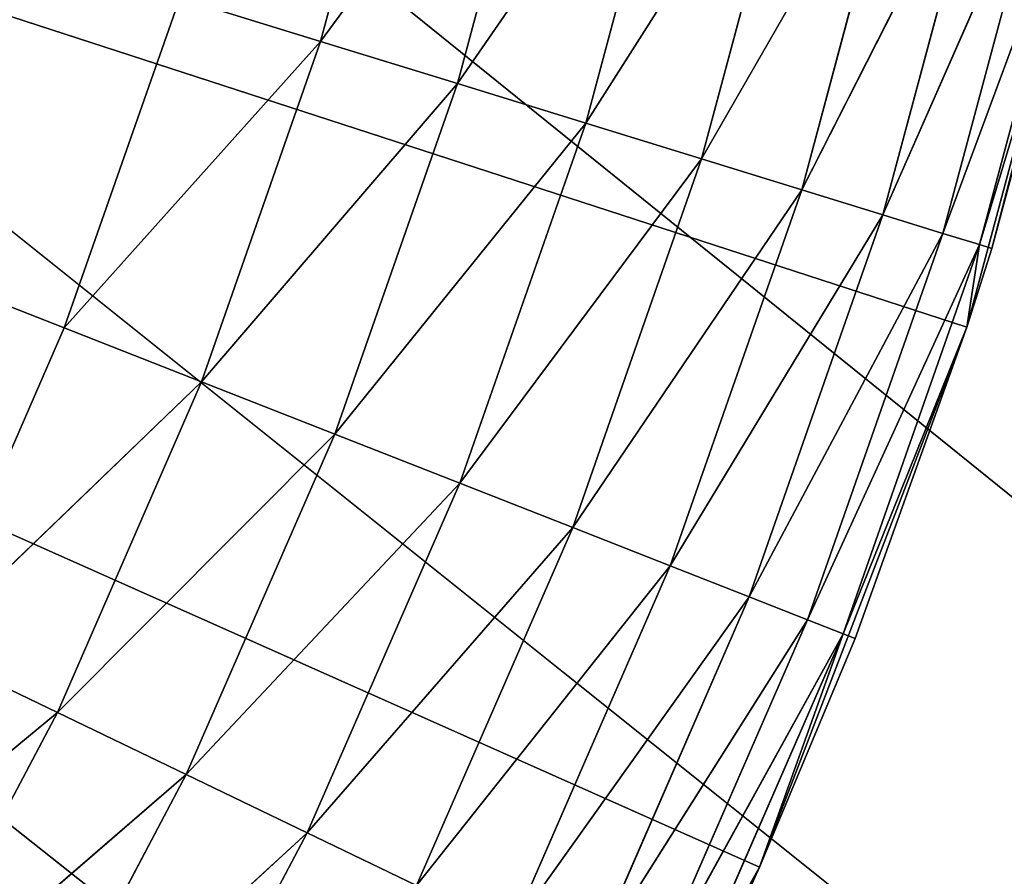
# Model space of a CAD drawing. Header units: centimetres. Extents: x 0.2 to 26.4, y 0 to 13.
# Tile 257 of 334: x 18.282 to 18.398, y 6.275 to 6.376. Entities that reach past the tile are written whole.
import ezdxf

# ---------------------------------------------------------------- set-up
doc = ezdxf.new("R2010")
doc.units = ezdxf.units.CM
doc.header["$LTSCALE"] = 2.54
doc.layers.get('0').update_dxf_attribs({"color": 13})

# ---------------------------------------------------------------- blocks, each defined once
blk = doc.blocks.new('Pojemnik na r_czniki papierowe CRESTO monta_ na_cienny.STL')
at = {"color": 0}
for p, q in [((17.77505, 6.54032, 18.05), (18.28703, 6.33938, 18.05)), ((17.77505, 6.54032, 18.05), (18.28703, 6.33938, 18.05)), ((17.77505, 6.54032, 17.55), (18.36885, 6.27594, 17.55)), ((18.39323, 6.33946, 17.55), (17.77505, 6.54032, 17.55)), ((18.39323, 6.33946, 17.55), (17.77505, 6.54032, 17.55)), ((17.77505, 6.54032, 17.55), (18.36885, 6.27594, 17.55)), ((18.12505, 6.54032, 17.45), (26.17505, 0.04032, 17.45)), ((18.12505, 6.54032, 17.45), (26.17505, 0.04032, 17.45)), ((18.12505, 6.54032, 17.55), (26.17505, 0.04032, 17.55)), ((18.12505, 6.54032, 17.55), (26.17505, 0.04032, 17.55)), ((18.11973, 6.47954, 17.45), (26.17505, 0.04032, 17.45)), ((18.11973, 6.47954, 17.45), (26.17505, 0.04032, 17.45)), ((18.11973, 6.47954, 17.55), (26.17505, 0.04032, 17.55)), ((18.11973, 6.47954, 17.55), (26.17505, 0.04032, 17.55)), ((18.10394, 6.42061, 17.45), (26.17505, 0.04032, 17.45)), ((18.10394, 6.42061, 17.45), (26.17505, 0.04032, 17.45)), ((26.17505, 0.04032, 17.55), (18.10394, 6.42061, 17.55)), ((26.17505, 0.04032, 17.55), (18.10394, 6.42061, 17.55)), ((18.3172, 6.37309, 18.04848), (18.32819, 6.41407, 18.04848)), ((18.3172, 6.37309, 18.04848), (18.32819, 6.41407, 18.04848)), ((18.3172, 6.37309, 18.04848), (18.3446, 6.41032, 18.04397)), ((18.3172, 6.37309, 18.04848), (18.3446, 6.41032, 18.04397)), ((18.33329, 6.36812, 18.04397), (18.3446, 6.41032, 18.04397)), ((18.33329, 6.36812, 18.04397), (18.3446, 6.41032, 18.04397)), ((18.33329, 6.36812, 18.04397), (18.36, 6.40681, 18.0366)), ((18.33329, 6.36812, 18.04397), (18.36, 6.40681, 18.0366)), ((18.34839, 6.36347, 18.0366), (18.36, 6.40681, 18.0366)), ((18.34839, 6.36347, 18.0366), (18.36, 6.40681, 18.0366)), ((18.39323, 6.33946, 17.55), (18.41084, 6.40518, 17.55)), ((18.39323, 6.33946, 17.55), (18.41084, 6.40518, 17.55)), ((18.41084, 6.40518, 17.55), (18.39617, 6.34873, 17.95)), ((18.41084, 6.40518, 17.55), (18.39617, 6.34873, 17.95)), ((18.34839, 6.36347, 18.0366), (18.37392, 6.40363, 18.02661)), ((18.34839, 6.36347, 18.0366), (18.37392, 6.40363, 18.02661)), ((18.36203, 6.35926, 18.02661), (18.37392, 6.40363, 18.02661)), ((18.36203, 6.35926, 18.02661), (18.37392, 6.40363, 18.02661)), ((18.36203, 6.35926, 18.02661), (18.38594, 6.40089, 18.01428)), ((18.36203, 6.35926, 18.02661), (18.38594, 6.40089, 18.01428)), ((18.37381, 6.35562, 18.01428), (18.38594, 6.40089, 18.01428)), ((18.37381, 6.35562, 18.01428), (18.38594, 6.40089, 18.01428)), ((18.37381, 6.35562, 18.01428), (18.39569, 6.39866, 18)), ((18.37381, 6.35562, 18.01428), (18.39569, 6.39866, 18)), ((18.38337, 6.35268, 18), (18.39569, 6.39866, 18)), ((18.38337, 6.35268, 18), (18.39569, 6.39866, 18)), ((18.38337, 6.35268, 18), (18.40287, 6.39702, 17.9842)), ((18.38337, 6.35268, 18), (18.40287, 6.39702, 17.9842)), ((18.39041, 6.35051, 17.9842), (18.40287, 6.39702, 17.9842)), ((18.39041, 6.35051, 17.9842), (18.40287, 6.39702, 17.9842)), ((18.39041, 6.35051, 17.9842), (18.40727, 6.39602, 17.96736)), ((18.39041, 6.35051, 17.9842), (18.40727, 6.39602, 17.96736)), ((18.39472, 6.34918, 17.96736), (18.40727, 6.39602, 17.96736)), ((18.39472, 6.34918, 17.96736), (18.40727, 6.39602, 17.96736)), ((18.39472, 6.34918, 17.96736), (18.40875, 6.39568, 17.95)), ((18.39472, 6.34918, 17.96736), (18.40875, 6.39568, 17.95)), ((18.40875, 6.39568, 17.95), (18.39617, 6.34873, 17.95)), ((18.40875, 6.39568, 17.95), (18.39617, 6.34873, 17.95)), ((18.28703, 6.33938, 18.05), (18.30061, 6.3782, 18.05)), ((18.28703, 6.33938, 18.05), (18.30061, 6.3782, 18.05)), ((18.30061, 6.3782, 18.05), (18.3172, 6.37309, 18.04848)), ((18.30061, 6.3782, 18.05), (18.3172, 6.37309, 18.04848)), ((18.3172, 6.37309, 18.04848), (18.28703, 6.33938, 18.05)), ((18.3172, 6.37309, 18.04848), (18.28703, 6.33938, 18.05)), ((18.3172, 6.37309, 18.04848), (18.30319, 6.33304, 18.04848)), ((18.3172, 6.37309, 18.04848), (18.30319, 6.33304, 18.04848)), ((18.3172, 6.37309, 18.04848), (18.33329, 6.36812, 18.04397)), ((18.3172, 6.37309, 18.04848), (18.33329, 6.36812, 18.04397)), ((18.33329, 6.36812, 18.04397), (18.30319, 6.33304, 18.04848)), ((18.33329, 6.36812, 18.04397), (18.30319, 6.33304, 18.04848)), ((18.33329, 6.36812, 18.04397), (18.31886, 6.32689, 18.04397)), ((18.33329, 6.36812, 18.04397), (18.31886, 6.32689, 18.04397)), ((18.33329, 6.36812, 18.04397), (18.34839, 6.36347, 18.0366)), ((18.33329, 6.36812, 18.04397), (18.34839, 6.36347, 18.0366)), ((18.34839, 6.36347, 18.0366), (18.31886, 6.32689, 18.04397)), ((18.34839, 6.36347, 18.0366), (18.31886, 6.32689, 18.04397)), ((18.34839, 6.36347, 18.0366), (18.33357, 6.32111, 18.0366)), ((18.34839, 6.36347, 18.0366), (18.33357, 6.32111, 18.0366)), ((18.34839, 6.36347, 18.0366), (18.36203, 6.35926, 18.02661)), ((18.34839, 6.36347, 18.0366), (18.36203, 6.35926, 18.02661)), ((18.36203, 6.35926, 18.02661), (18.33357, 6.32111, 18.0366)), ((18.36203, 6.35926, 18.02661), (18.33357, 6.32111, 18.0366)), ((18.36203, 6.35926, 18.02661), (18.34686, 6.3159, 18.02661)), ((18.36203, 6.35926, 18.02661), (18.34686, 6.3159, 18.02661)), ((18.36203, 6.35926, 18.02661), (18.37381, 6.35562, 18.01428)), ((18.36203, 6.35926, 18.02661), (18.37381, 6.35562, 18.01428)), ((18.37381, 6.35562, 18.01428), (18.34686, 6.3159, 18.02661)), ((18.37381, 6.35562, 18.01428), (18.34686, 6.3159, 18.02661)), ((18.37381, 6.35562, 18.01428), (18.35834, 6.3114, 18.01428)), ((18.37381, 6.35562, 18.01428), (18.35834, 6.3114, 18.01428)), ((18.37381, 6.35562, 18.01428), (18.38337, 6.35268, 18)), ((18.37381, 6.35562, 18.01428), (18.38337, 6.35268, 18)), ((18.38337, 6.35268, 18), (18.35834, 6.3114, 18.01428)), ((18.38337, 6.35268, 18), (18.35834, 6.3114, 18.01428)), ((18.38337, 6.35268, 18), (18.36764, 6.30774, 18)), ((18.38337, 6.35268, 18), (18.36764, 6.30774, 18)), ((18.38337, 6.35268, 18), (18.39041, 6.35051, 17.9842)), ((18.38337, 6.35268, 18), (18.39041, 6.35051, 17.9842)), ((18.39041, 6.35051, 17.9842), (18.36764, 6.30774, 18)), ((18.39041, 6.35051, 17.9842), (18.36764, 6.30774, 18)), ((18.39041, 6.35051, 17.9842), (18.3745, 6.30505, 17.9842)), ((18.39041, 6.35051, 17.9842), (18.3745, 6.30505, 17.9842)), ((18.39041, 6.35051, 17.9842), (18.39472, 6.34918, 17.96736)), ((18.39041, 6.35051, 17.9842), (18.39472, 6.34918, 17.96736)), ((18.39472, 6.34918, 17.96736), (18.3745, 6.30505, 17.9842)), ((18.39472, 6.34918, 17.96736), (18.3745, 6.30505, 17.9842)), ((18.39472, 6.34918, 17.96736), (18.3787, 6.3034, 17.96736)), ((18.39472, 6.34918, 17.96736), (18.3787, 6.3034, 17.96736)), ((18.39472, 6.34918, 17.96736), (18.39323, 6.33946, 17.95)), ((18.39472, 6.34918, 17.96736), (18.39323, 6.33946, 17.95)), ((18.39323, 6.33946, 17.55), (18.39617, 6.34873, 17.95)), ((18.39617, 6.34873, 17.95), (18.39323, 6.33946, 17.95)), ((18.39323, 6.33946, 17.55), (18.39617, 6.34873, 17.95)), ((18.39617, 6.34873, 17.95), (18.39323, 6.33946, 17.95)), ((18.39617, 6.34873, 17.95), (18.39472, 6.34918, 17.96736)), ((18.39617, 6.34873, 17.95), (18.39472, 6.34918, 17.96736)), ((18.27058, 6.30168, 18.05), (18.28703, 6.33938, 18.05)), ((18.27058, 6.30168, 18.05), (18.28703, 6.33938, 18.05)), ((18.28703, 6.33938, 18.05), (18.30319, 6.33304, 18.04848)), ((18.28703, 6.33938, 18.05), (18.30319, 6.33304, 18.04848)), ((18.36885, 6.27594, 17.55), (18.39323, 6.33946, 17.55)), ((18.36885, 6.27594, 17.55), (18.39323, 6.33946, 17.55)), ((18.39323, 6.33946, 17.95), (18.3787, 6.3034, 17.96736)), ((18.39323, 6.33946, 17.95), (18.3787, 6.3034, 17.96736)), ((18.39323, 6.33946, 17.55), (18.38011, 6.30285, 17.95)), ((18.39323, 6.33946, 17.55), (18.38011, 6.30285, 17.95)), ((18.39323, 6.33946, 17.95), (18.38011, 6.30285, 17.95)), ((18.39323, 6.33946, 17.95), (18.38011, 6.30285, 17.95)), ((18.39323, 6.33946, 17.55), (18.39323, 6.33946, 17.95)), ((18.39323, 6.33946, 17.55), (18.39323, 6.33946, 17.95)), ((18.30319, 6.33304, 18.04848), (18.27058, 6.30168, 18.05)), ((18.30319, 6.33304, 18.04848), (18.27058, 6.30168, 18.05)), ((18.30319, 6.33304, 18.04848), (18.28622, 6.29415, 18.04848)), ((18.30319, 6.33304, 18.04848), (18.28622, 6.29415, 18.04848)), ((18.30319, 6.33304, 18.04848), (18.31886, 6.32689, 18.04397)), ((18.30319, 6.33304, 18.04848), (18.31886, 6.32689, 18.04397)), ((18.31886, 6.32689, 18.04397), (18.28622, 6.29415, 18.04848)), ((18.31886, 6.32689, 18.04397), (18.28622, 6.29415, 18.04848)), ((18.31886, 6.32689, 18.04397), (18.30139, 6.28684, 18.04397)), ((18.31886, 6.32689, 18.04397), (18.30139, 6.28684, 18.04397)), ((18.31886, 6.32689, 18.04397), (18.33357, 6.32111, 18.0366)), ((18.31886, 6.32689, 18.04397), (18.33357, 6.32111, 18.0366)), ((18.33357, 6.32111, 18.0366), (18.30139, 6.28684, 18.04397)), ((18.33357, 6.32111, 18.0366), (18.30139, 6.28684, 18.04397)), ((18.33357, 6.32111, 18.0366), (18.31563, 6.27999, 18.0366)), ((18.33357, 6.32111, 18.0366), (18.31563, 6.27999, 18.0366)), ((18.33357, 6.32111, 18.0366), (18.34686, 6.3159, 18.02661)), ((18.33357, 6.32111, 18.0366), (18.34686, 6.3159, 18.02661)), ((18.34686, 6.3159, 18.02661), (18.31563, 6.27999, 18.0366)), ((18.34686, 6.3159, 18.02661), (18.31563, 6.27999, 18.0366)), ((18.34686, 6.3159, 18.02661), (18.32849, 6.27379, 18.02661)), ((18.34686, 6.3159, 18.02661), (18.32849, 6.27379, 18.02661)), ((18.34686, 6.3159, 18.02661), (18.35834, 6.3114, 18.01428)), ((18.34686, 6.3159, 18.02661), (18.35834, 6.3114, 18.01428)), ((18.35834, 6.3114, 18.01428), (18.32849, 6.27379, 18.02661)), ((18.35834, 6.3114, 18.01428), (18.32849, 6.27379, 18.02661)), ((18.35834, 6.3114, 18.01428), (18.3396, 6.26845, 18.01428)), ((18.35834, 6.3114, 18.01428), (18.3396, 6.26845, 18.01428)), ((18.35834, 6.3114, 18.01428), (18.36764, 6.30774, 18)), ((18.35834, 6.3114, 18.01428), (18.36764, 6.30774, 18)), ((18.36764, 6.30774, 18), (18.3396, 6.26845, 18.01428)), ((18.36764, 6.30774, 18), (18.3396, 6.26845, 18.01428)), ((18.36764, 6.30774, 18), (18.34861, 6.26411, 18)), ((18.36764, 6.30774, 18), (18.34861, 6.26411, 18)), ((18.36764, 6.30774, 18), (18.3745, 6.30505, 17.9842)), ((18.36764, 6.30774, 18), (18.3745, 6.30505, 17.9842)), ((18.3745, 6.30505, 17.9842), (18.34861, 6.26411, 18)), ((18.3745, 6.30505, 17.9842), (18.34861, 6.26411, 18)), ((18.3745, 6.30505, 17.9842), (18.35524, 6.26091, 17.9842)), ((18.3745, 6.30505, 17.9842), (18.35524, 6.26091, 17.9842)), ((18.3745, 6.30505, 17.9842), (18.3787, 6.3034, 17.96736)), ((18.3745, 6.30505, 17.9842), (18.3787, 6.3034, 17.96736)), ((18.3787, 6.3034, 17.96736), (18.35524, 6.26091, 17.9842)), ((18.3787, 6.3034, 17.96736), (18.35524, 6.26091, 17.9842)), ((18.3787, 6.3034, 17.96736), (18.35931, 6.25895, 17.96736)), ((18.3787, 6.3034, 17.96736), (18.35931, 6.25895, 17.96736)), ((18.3787, 6.3034, 17.96736), (18.36885, 6.27594, 17.95)), ((18.3787, 6.3034, 17.96736), (18.36885, 6.27594, 17.95)), ((18.38011, 6.30285, 17.95), (18.3787, 6.3034, 17.96736)), ((18.38011, 6.30285, 17.95), (18.3787, 6.3034, 17.96736)), ((18.36885, 6.27594, 17.55), (18.38011, 6.30285, 17.95)), ((18.38011, 6.30285, 17.95), (18.36885, 6.27594, 17.95)), ((18.36885, 6.27594, 17.55), (18.38011, 6.30285, 17.95)), ((18.38011, 6.30285, 17.95), (18.36885, 6.27594, 17.95)), ((18.27058, 6.30168, 18.05), (18.28622, 6.29415, 18.04848)), ((18.27058, 6.30168, 18.05), (18.28622, 6.29415, 18.04848)), ((18.25136, 6.26532, 18.05), (18.28622, 6.29415, 18.04848)), ((18.25136, 6.26532, 18.05), (18.28622, 6.29415, 18.04848)), ((18.2664, 6.25664, 18.04848), (18.28622, 6.29415, 18.04848)), ((18.2664, 6.25664, 18.04848), (18.28622, 6.29415, 18.04848)), ((18.28622, 6.29415, 18.04848), (18.30139, 6.28684, 18.04397)), ((18.28622, 6.29415, 18.04848), (18.30139, 6.28684, 18.04397)), ((18.2664, 6.25664, 18.04848), (18.30139, 6.28684, 18.04397)), ((18.2664, 6.25664, 18.04848), (18.30139, 6.28684, 18.04397)), ((18.28098, 6.24822, 18.04397), (18.30139, 6.28684, 18.04397)), ((18.28098, 6.24822, 18.04397), (18.30139, 6.28684, 18.04397)), ((18.30139, 6.28684, 18.04397), (18.31563, 6.27999, 18.0366)), ((18.30139, 6.28684, 18.04397), (18.31563, 6.27999, 18.0366)), ((18.28098, 6.24822, 18.04397), (18.31563, 6.27999, 18.0366)), ((18.28098, 6.24822, 18.04397), (18.31563, 6.27999, 18.0366)), ((18.29466, 6.24032, 18.0366), (18.31563, 6.27999, 18.0366)), ((18.29466, 6.24032, 18.0366), (18.31563, 6.27999, 18.0366)), ((18.31563, 6.27999, 18.0366), (18.32849, 6.27379, 18.02661)), ((18.31563, 6.27999, 18.0366), (18.32849, 6.27379, 18.02661)), ((18.33796, 6.21532, 17.55), (18.36885, 6.27594, 17.55)), ((18.33796, 6.21532, 17.55), (18.36885, 6.27594, 17.55)), ((18.36885, 6.27594, 17.95), (18.35931, 6.25895, 17.96736)), ((18.36885, 6.27594, 17.95), (18.35931, 6.25895, 17.96736)), ((18.36885, 6.27594, 17.55), (18.36068, 6.2583, 17.95)), ((18.36885, 6.27594, 17.55), (18.36068, 6.2583, 17.95)), ((18.36885, 6.27594, 17.95), (18.36068, 6.2583, 17.95)), ((18.36885, 6.27594, 17.95), (18.36068, 6.2583, 17.95)), ((18.36885, 6.27594, 17.55), (18.36885, 6.27594, 17.95)), ((18.36885, 6.27594, 17.55), (18.36885, 6.27594, 17.95))]:
    blk.add_line(p, q, dxfattribs=at)
mesh = blk.add_polyface(dxfattribs=at)
corners = [(26.17505, 13.04032, 17.55), (18.12505, 6.54032, 17.55), (26.17505, 0.04032, 17.55)]
mesh.append_faces([[corners[k] for k in face] for face in [(0, 1, 2)]], dxfattribs={"color": 0})
mesh = blk.add_polyface(dxfattribs=at)
corners = [(26.17505, 0.04032, 17.45), (18.12505, 6.54032, 17.45), (24.97505, 12.84032, 17.45)]
mesh.append_faces([[corners[k] for k in face] for face in [(0, 1, 2)]], dxfattribs={"color": 0})
mesh = blk.add_polyface(dxfattribs=at)
corners = [(18.30061, 6.3782, 18.05), (17.77505, 6.54032, 18.05), (18.28703, 6.33938, 18.05)]
mesh.append_faces([[corners[k] for k in face] for face in [(0, 1, 2)]], dxfattribs={"color": 0})
mesh = blk.add_polyface(dxfattribs=at)
corners = [(18.28703, 6.33938, 18.05), (17.77505, 6.54032, 18.05), (18.27058, 6.30168, 18.05)]
mesh.append_faces([[corners[k] for k in face] for face in [(0, 1, 2)]], dxfattribs={"color": 0})
mesh = blk.add_polyface(dxfattribs=at)
corners = [(18.36885, 6.27594, 17.55), (18.33796, 6.21532, 17.55), (17.77505, 6.54032, 17.55)]
mesh.append_faces([[corners[k] for k in face] for face in [(0, 1, 2)]], dxfattribs={"color": 0})
mesh = blk.add_polyface(dxfattribs=at)
corners = [(18.33796, 6.21532, 17.55), (18.30091, 6.15826, 17.55), (17.77505, 6.54032, 17.55)]
mesh.append_faces([[corners[k] for k in face] for face in [(0, 1, 2)]], dxfattribs={"color": 0})
mesh = blk.add_polyface(dxfattribs=at)
corners = [(18.30091, 6.15826, 17.55), (18.25809, 6.10538, 17.55), (17.77505, 6.54032, 17.55)]
mesh.append_faces([[corners[k] for k in face] for face in [(0, 1, 2)]], dxfattribs={"color": 0})
mesh = blk.add_polyface(dxfattribs=at)
corners = [(18.41084, 6.40518, 17.55), (18.39323, 6.33946, 17.55), (17.77505, 6.54032, 17.55)]
mesh.append_faces([[corners[k] for k in face] for face in [(0, 1, 2)]], dxfattribs={"color": 0})
mesh = blk.add_polyface(dxfattribs=at)
corners = [(18.39323, 6.33946, 17.55), (18.36885, 6.27594, 17.55), (17.77505, 6.54032, 17.55)]
mesh.append_faces([[corners[k] for k in face] for face in [(0, 1, 2)]], dxfattribs={"color": 0})
mesh = blk.add_polyface(dxfattribs=at)
corners = [(26.17505, 0.04032, 17.45), (18.11973, 6.47954, 17.45), (18.12505, 6.54032, 17.45)]
mesh.append_faces([[corners[k] for k in face] for face in [(0, 1, 2)]], dxfattribs={"color": 0})
mesh = blk.add_polyface(dxfattribs=at)
corners = [(26.17505, 0.04032, 17.55), (18.12505, 6.54032, 17.55), (18.11973, 6.47954, 17.55)]
mesh.append_faces([[corners[k] for k in face] for face in [(0, 1, 2)]], dxfattribs={"color": 0})
mesh = blk.add_polyface(dxfattribs=at)
corners = [(26.17505, 0.04032, 17.45), (18.10394, 6.42061, 17.45), (18.11973, 6.47954, 17.45)]
mesh.append_faces([[corners[k] for k in face] for face in [(0, 1, 2)]], dxfattribs={"color": 0})
mesh = blk.add_polyface(dxfattribs=at)
corners = [(26.17505, 0.04032, 17.55), (18.11973, 6.47954, 17.55), (18.10394, 6.42061, 17.55)]
mesh.append_faces([[corners[k] for k in face] for face in [(0, 1, 2)]], dxfattribs={"color": 0})
mesh = blk.add_polyface(dxfattribs=at)
corners = [(26.17505, 0.04032, 17.45), (18.07815, 6.36532, 17.45), (18.10394, 6.42061, 17.45)]
mesh.append_faces([[corners[k] for k in face] for face in [(0, 1, 2)]], dxfattribs={"color": 0})
mesh = blk.add_polyface(dxfattribs=at)
corners = [(26.17505, 0.04032, 17.55), (18.10394, 6.42061, 17.55), (18.07815, 6.36532, 17.55)]
mesh.append_faces([[corners[k] for k in face] for face in [(0, 1, 2)]], dxfattribs={"color": 0})
mesh = blk.add_polyface(dxfattribs=at)
corners = [(18.32819, 6.41407, 18.04848), (18.30061, 6.3782, 18.05), (18.3172, 6.37309, 18.04848)]
mesh.append_faces([[corners[k] for k in face] for face in [(0, 1, 2)]], dxfattribs={"color": 0})
mesh = blk.add_polyface(dxfattribs=at)
corners = [(18.3446, 6.41032, 18.04397), (18.32819, 6.41407, 18.04848), (18.3172, 6.37309, 18.04848)]
mesh.append_faces([[corners[k] for k in face] for face in [(0, 1, 2)]], dxfattribs={"color": 0})
mesh = blk.add_polyface(dxfattribs=at)
corners = [(18.3446, 6.41032, 18.04397), (18.3172, 6.37309, 18.04848), (18.33329, 6.36812, 18.04397)]
mesh.append_faces([[corners[k] for k in face] for face in [(0, 1, 2)]], dxfattribs={"color": 0})
mesh = blk.add_polyface(dxfattribs=at)
corners = [(18.36, 6.40681, 18.0366), (18.3446, 6.41032, 18.04397), (18.33329, 6.36812, 18.04397)]
mesh.append_faces([[corners[k] for k in face] for face in [(0, 1, 2)]], dxfattribs={"color": 0})
mesh = blk.add_polyface(dxfattribs=at)
corners = [(18.36, 6.40681, 18.0366), (18.33329, 6.36812, 18.04397), (18.34839, 6.36347, 18.0366)]
mesh.append_faces([[corners[k] for k in face] for face in [(0, 1, 2)]], dxfattribs={"color": 0})
mesh = blk.add_polyface(dxfattribs=at)
corners = [(18.37392, 6.40363, 18.02661), (18.36, 6.40681, 18.0366), (18.34839, 6.36347, 18.0366)]
mesh.append_faces([[corners[k] for k in face] for face in [(0, 1, 2)]], dxfattribs={"color": 0})
mesh = blk.add_polyface(dxfattribs=at)
corners = [(18.41084, 6.40518, 17.55), (18.39617, 6.34873, 17.95), (18.39323, 6.33946, 17.55)]
mesh.append_faces([[corners[k] for k in face] for face in [(0, 1, 2)]], dxfattribs={"color": 0})
mesh = blk.add_polyface(dxfattribs=at)
corners = [(18.41084, 6.40518, 17.55), (18.40875, 6.39568, 17.95), (18.39617, 6.34873, 17.95)]
mesh.append_faces([[corners[k] for k in face] for face in [(0, 1, 2)]], dxfattribs={"color": 0})
mesh = blk.add_polyface(dxfattribs=at)
corners = [(18.37392, 6.40363, 18.02661), (18.34839, 6.36347, 18.0366), (18.36203, 6.35926, 18.02661)]
mesh.append_faces([[corners[k] for k in face] for face in [(0, 1, 2)]], dxfattribs={"color": 0})
mesh = blk.add_polyface(dxfattribs=at)
corners = [(18.38594, 6.40089, 18.01428), (18.37392, 6.40363, 18.02661), (18.36203, 6.35926, 18.02661)]
mesh.append_faces([[corners[k] for k in face] for face in [(0, 1, 2)]], dxfattribs={"color": 0})
mesh = blk.add_polyface(dxfattribs=at)
corners = [(18.38594, 6.40089, 18.01428), (18.36203, 6.35926, 18.02661), (18.37381, 6.35562, 18.01428)]
mesh.append_faces([[corners[k] for k in face] for face in [(0, 1, 2)]], dxfattribs={"color": 0})
mesh = blk.add_polyface(dxfattribs=at)
corners = [(18.38594, 6.40089, 18.01428), (18.37381, 6.35562, 18.01428), (18.39569, 6.39866, 18)]
mesh.append_faces([[corners[k] for k in face] for face in [(0, 1, 2)]], dxfattribs={"color": 0})
mesh = blk.add_polyface(dxfattribs=at)
corners = [(18.39569, 6.39866, 18), (18.37381, 6.35562, 18.01428), (18.38337, 6.35268, 18)]
mesh.append_faces([[corners[k] for k in face] for face in [(0, 1, 2)]], dxfattribs={"color": 0})
mesh = blk.add_polyface(dxfattribs=at)
corners = [(18.39569, 6.39866, 18), (18.38337, 6.35268, 18), (18.40287, 6.39702, 17.9842)]
mesh.append_faces([[corners[k] for k in face] for face in [(0, 1, 2)]], dxfattribs={"color": 0})
mesh = blk.add_polyface(dxfattribs=at)
corners = [(18.40287, 6.39702, 17.9842), (18.38337, 6.35268, 18), (18.39041, 6.35051, 17.9842)]
mesh.append_faces([[corners[k] for k in face] for face in [(0, 1, 2)]], dxfattribs={"color": 0})
mesh = blk.add_polyface(dxfattribs=at)
corners = [(18.40287, 6.39702, 17.9842), (18.39041, 6.35051, 17.9842), (18.40727, 6.39602, 17.96736)]
mesh.append_faces([[corners[k] for k in face] for face in [(0, 1, 2)]], dxfattribs={"color": 0})
mesh = blk.add_polyface(dxfattribs=at)
corners = [(18.40727, 6.39602, 17.96736), (18.39041, 6.35051, 17.9842), (18.39472, 6.34918, 17.96736)]
mesh.append_faces([[corners[k] for k in face] for face in [(0, 1, 2)]], dxfattribs={"color": 0})
mesh = blk.add_polyface(dxfattribs=at)
corners = [(18.40727, 6.39602, 17.96736), (18.39472, 6.34918, 17.96736), (18.40875, 6.39568, 17.95)]
mesh.append_faces([[corners[k] for k in face] for face in [(0, 1, 2)]], dxfattribs={"color": 0})
mesh = blk.add_polyface(dxfattribs=at)
corners = [(18.40875, 6.39568, 17.95), (18.39472, 6.34918, 17.96736), (18.39617, 6.34873, 17.95)]
mesh.append_faces([[corners[k] for k in face] for face in [(0, 1, 2)]], dxfattribs={"color": 0})
mesh = blk.add_polyface(dxfattribs=at)
corners = [(18.3172, 6.37309, 18.04848), (18.30061, 6.3782, 18.05), (18.28703, 6.33938, 18.05)]
mesh.append_faces([[corners[k] for k in face] for face in [(0, 1, 2)]], dxfattribs={"color": 0})
mesh = blk.add_polyface(dxfattribs=at)
corners = [(18.3172, 6.37309, 18.04848), (18.28703, 6.33938, 18.05), (18.30319, 6.33304, 18.04848)]
mesh.append_faces([[corners[k] for k in face] for face in [(0, 1, 2)]], dxfattribs={"color": 0})
mesh = blk.add_polyface(dxfattribs=at)
corners = [(18.33329, 6.36812, 18.04397), (18.3172, 6.37309, 18.04848), (18.30319, 6.33304, 18.04848)]
mesh.append_faces([[corners[k] for k in face] for face in [(0, 1, 2)]], dxfattribs={"color": 0})
mesh = blk.add_polyface(dxfattribs=at)
corners = [(18.33329, 6.36812, 18.04397), (18.30319, 6.33304, 18.04848), (18.31886, 6.32689, 18.04397)]
mesh.append_faces([[corners[k] for k in face] for face in [(0, 1, 2)]], dxfattribs={"color": 0})
mesh = blk.add_polyface(dxfattribs=at)
corners = [(18.34839, 6.36347, 18.0366), (18.33329, 6.36812, 18.04397), (18.31886, 6.32689, 18.04397)]
mesh.append_faces([[corners[k] for k in face] for face in [(0, 1, 2)]], dxfattribs={"color": 0})
mesh = blk.add_polyface(dxfattribs=at)
corners = [(26.17505, 0.04032, 17.45), (18.04316, 6.31534, 17.45), (18.07815, 6.36532, 17.45)]
mesh.append_faces([[corners[k] for k in face] for face in [(0, 1, 2)]], dxfattribs={"color": 0})
mesh = blk.add_polyface(dxfattribs=at)
corners = [(26.17505, 0.04032, 17.55), (18.07815, 6.36532, 17.55), (18.04316, 6.31534, 17.55)]
mesh.append_faces([[corners[k] for k in face] for face in [(0, 1, 2)]], dxfattribs={"color": 0})
mesh = blk.add_polyface(dxfattribs=at)
corners = [(18.34839, 6.36347, 18.0366), (18.31886, 6.32689, 18.04397), (18.33357, 6.32111, 18.0366)]
mesh.append_faces([[corners[k] for k in face] for face in [(0, 1, 2)]], dxfattribs={"color": 0})
mesh = blk.add_polyface(dxfattribs=at)
corners = [(18.36203, 6.35926, 18.02661), (18.34839, 6.36347, 18.0366), (18.33357, 6.32111, 18.0366)]
mesh.append_faces([[corners[k] for k in face] for face in [(0, 1, 2)]], dxfattribs={"color": 0})
mesh = blk.add_polyface(dxfattribs=at)
corners = [(18.36203, 6.35926, 18.02661), (18.33357, 6.32111, 18.0366), (18.34686, 6.3159, 18.02661)]
mesh.append_faces([[corners[k] for k in face] for face in [(0, 1, 2)]], dxfattribs={"color": 0})
mesh = blk.add_polyface(dxfattribs=at)
corners = [(18.37381, 6.35562, 18.01428), (18.36203, 6.35926, 18.02661), (18.34686, 6.3159, 18.02661)]
mesh.append_faces([[corners[k] for k in face] for face in [(0, 1, 2)]], dxfattribs={"color": 0})
mesh = blk.add_polyface(dxfattribs=at)
corners = [(18.37381, 6.35562, 18.01428), (18.34686, 6.3159, 18.02661), (18.35834, 6.3114, 18.01428)]
mesh.append_faces([[corners[k] for k in face] for face in [(0, 1, 2)]], dxfattribs={"color": 0})
mesh = blk.add_polyface(dxfattribs=at)
corners = [(18.37381, 6.35562, 18.01428), (18.35834, 6.3114, 18.01428), (18.38337, 6.35268, 18)]
mesh.append_faces([[corners[k] for k in face] for face in [(0, 1, 2)]], dxfattribs={"color": 0})
mesh = blk.add_polyface(dxfattribs=at)
corners = [(18.38337, 6.35268, 18), (18.35834, 6.3114, 18.01428), (18.36764, 6.30774, 18)]
mesh.append_faces([[corners[k] for k in face] for face in [(0, 1, 2)]], dxfattribs={"color": 0})
mesh = blk.add_polyface(dxfattribs=at)
corners = [(18.38337, 6.35268, 18), (18.36764, 6.30774, 18), (18.39041, 6.35051, 17.9842)]
mesh.append_faces([[corners[k] for k in face] for face in [(0, 1, 2)]], dxfattribs={"color": 0})
mesh = blk.add_polyface(dxfattribs=at)
corners = [(18.39041, 6.35051, 17.9842), (18.36764, 6.30774, 18), (18.3745, 6.30505, 17.9842)]
mesh.append_faces([[corners[k] for k in face] for face in [(0, 1, 2)]], dxfattribs={"color": 0})
mesh = blk.add_polyface(dxfattribs=at)
corners = [(18.39041, 6.35051, 17.9842), (18.3745, 6.30505, 17.9842), (18.39472, 6.34918, 17.96736)]
mesh.append_faces([[corners[k] for k in face] for face in [(0, 1, 2)]], dxfattribs={"color": 0})
mesh = blk.add_polyface(dxfattribs=at)
corners = [(18.39472, 6.34918, 17.96736), (18.3745, 6.30505, 17.9842), (18.3787, 6.3034, 17.96736)]
mesh.append_faces([[corners[k] for k in face] for face in [(0, 1, 2)]], dxfattribs={"color": 0})
mesh = blk.add_polyface(dxfattribs=at)
corners = [(18.39472, 6.34918, 17.96736), (18.3787, 6.3034, 17.96736), (18.39323, 6.33946, 17.95)]
mesh.append_faces([[corners[k] for k in face] for face in [(0, 1, 2)]], dxfattribs={"color": 0})
mesh = blk.add_polyface(dxfattribs=at)
corners = [(18.39472, 6.34918, 17.96736), (18.39323, 6.33946, 17.95), (18.39617, 6.34873, 17.95)]
mesh.append_faces([[corners[k] for k in face] for face in [(0, 1, 2)]], dxfattribs={"color": 0})
mesh = blk.add_polyface(dxfattribs=at)
corners = [(18.39617, 6.34873, 17.95), (18.39323, 6.33946, 17.95), (18.39323, 6.33946, 17.55)]
mesh.append_faces([[corners[k] for k in face] for face in [(0, 1, 2)]], dxfattribs={"color": 0})
mesh = blk.add_polyface(dxfattribs=at)
corners = [(18.30319, 6.33304, 18.04848), (18.28703, 6.33938, 18.05), (18.27058, 6.30168, 18.05)]
mesh.append_faces([[corners[k] for k in face] for face in [(0, 1, 2)]], dxfattribs={"color": 0})
mesh = blk.add_polyface(dxfattribs=at)
corners = [(18.39323, 6.33946, 17.55), (18.38011, 6.30285, 17.95), (18.36885, 6.27594, 17.55)]
mesh.append_faces([[corners[k] for k in face] for face in [(0, 1, 2)]], dxfattribs={"color": 0})
mesh = blk.add_polyface(dxfattribs=at)
corners = [(18.39323, 6.33946, 17.95), (18.3787, 6.3034, 17.96736), (18.38011, 6.30285, 17.95)]
mesh.append_faces([[corners[k] for k in face] for face in [(0, 1, 2)]], dxfattribs={"color": 0})
mesh = blk.add_polyface(dxfattribs=at)
corners = [(18.39323, 6.33946, 17.95), (18.38011, 6.30285, 17.95), (18.39323, 6.33946, 17.55)]
mesh.append_faces([[corners[k] for k in face] for face in [(0, 1, 2)]], dxfattribs={"color": 0})
mesh = blk.add_polyface(dxfattribs=at)
corners = [(18.30319, 6.33304, 18.04848), (18.27058, 6.30168, 18.05), (18.28622, 6.29415, 18.04848)]
mesh.append_faces([[corners[k] for k in face] for face in [(0, 1, 2)]], dxfattribs={"color": 0})
mesh = blk.add_polyface(dxfattribs=at)
corners = [(18.31886, 6.32689, 18.04397), (18.30319, 6.33304, 18.04848), (18.28622, 6.29415, 18.04848)]
mesh.append_faces([[corners[k] for k in face] for face in [(0, 1, 2)]], dxfattribs={"color": 0})
mesh = blk.add_polyface(dxfattribs=at)
corners = [(18.31886, 6.32689, 18.04397), (18.28622, 6.29415, 18.04848), (18.30139, 6.28684, 18.04397)]
mesh.append_faces([[corners[k] for k in face] for face in [(0, 1, 2)]], dxfattribs={"color": 0})
mesh = blk.add_polyface(dxfattribs=at)
corners = [(18.33357, 6.32111, 18.0366), (18.31886, 6.32689, 18.04397), (18.30139, 6.28684, 18.04397)]
mesh.append_faces([[corners[k] for k in face] for face in [(0, 1, 2)]], dxfattribs={"color": 0})
mesh = blk.add_polyface(dxfattribs=at)
corners = [(18.33357, 6.32111, 18.0366), (18.30139, 6.28684, 18.04397), (18.31563, 6.27999, 18.0366)]
mesh.append_faces([[corners[k] for k in face] for face in [(0, 1, 2)]], dxfattribs={"color": 0})
mesh = blk.add_polyface(dxfattribs=at)
corners = [(18.34686, 6.3159, 18.02661), (18.33357, 6.32111, 18.0366), (18.31563, 6.27999, 18.0366)]
mesh.append_faces([[corners[k] for k in face] for face in [(0, 1, 2)]], dxfattribs={"color": 0})
mesh = blk.add_polyface(dxfattribs=at)
corners = [(18.34686, 6.3159, 18.02661), (18.31563, 6.27999, 18.0366), (18.32849, 6.27379, 18.02661)]
mesh.append_faces([[corners[k] for k in face] for face in [(0, 1, 2)]], dxfattribs={"color": 0})
mesh = blk.add_polyface(dxfattribs=at)
corners = [(18.35834, 6.3114, 18.01428), (18.34686, 6.3159, 18.02661), (18.32849, 6.27379, 18.02661)]
mesh.append_faces([[corners[k] for k in face] for face in [(0, 1, 2)]], dxfattribs={"color": 0})
mesh = blk.add_polyface(dxfattribs=at)
corners = [(26.17505, 0.04032, 17.45), (18.00002, 6.2722, 17.45), (18.04316, 6.31534, 17.45)]
mesh.append_faces([[corners[k] for k in face] for face in [(0, 1, 2)]], dxfattribs={"color": 0})
mesh = blk.add_polyface(dxfattribs=at)
corners = [(26.17505, 0.04032, 17.55), (18.04316, 6.31534, 17.55), (18.00002, 6.2722, 17.55)]
mesh.append_faces([[corners[k] for k in face] for face in [(0, 1, 2)]], dxfattribs={"color": 0})
mesh = blk.add_polyface(dxfattribs=at)
corners = [(18.35834, 6.3114, 18.01428), (18.32849, 6.27379, 18.02661), (18.3396, 6.26845, 18.01428)]
mesh.append_faces([[corners[k] for k in face] for face in [(0, 1, 2)]], dxfattribs={"color": 0})
mesh = blk.add_polyface(dxfattribs=at)
corners = [(18.35834, 6.3114, 18.01428), (18.3396, 6.26845, 18.01428), (18.36764, 6.30774, 18)]
mesh.append_faces([[corners[k] for k in face] for face in [(0, 1, 2)]], dxfattribs={"color": 0})
mesh = blk.add_polyface(dxfattribs=at)
corners = [(18.36764, 6.30774, 18), (18.3396, 6.26845, 18.01428), (18.34861, 6.26411, 18)]
mesh.append_faces([[corners[k] for k in face] for face in [(0, 1, 2)]], dxfattribs={"color": 0})
mesh = blk.add_polyface(dxfattribs=at)
corners = [(18.36764, 6.30774, 18), (18.34861, 6.26411, 18), (18.3745, 6.30505, 17.9842)]
mesh.append_faces([[corners[k] for k in face] for face in [(0, 1, 2)]], dxfattribs={"color": 0})
mesh = blk.add_polyface(dxfattribs=at)
corners = [(18.3745, 6.30505, 17.9842), (18.34861, 6.26411, 18), (18.35524, 6.26091, 17.9842)]
mesh.append_faces([[corners[k] for k in face] for face in [(0, 1, 2)]], dxfattribs={"color": 0})
mesh = blk.add_polyface(dxfattribs=at)
corners = [(18.3745, 6.30505, 17.9842), (18.35524, 6.26091, 17.9842), (18.3787, 6.3034, 17.96736)]
mesh.append_faces([[corners[k] for k in face] for face in [(0, 1, 2)]], dxfattribs={"color": 0})
mesh = blk.add_polyface(dxfattribs=at)
corners = [(18.3787, 6.3034, 17.96736), (18.35524, 6.26091, 17.9842), (18.35931, 6.25895, 17.96736)]
mesh.append_faces([[corners[k] for k in face] for face in [(0, 1, 2)]], dxfattribs={"color": 0})
mesh = blk.add_polyface(dxfattribs=at)
corners = [(18.3787, 6.3034, 17.96736), (18.35931, 6.25895, 17.96736), (18.36885, 6.27594, 17.95)]
mesh.append_faces([[corners[k] for k in face] for face in [(0, 1, 2)]], dxfattribs={"color": 0})
mesh = blk.add_polyface(dxfattribs=at)
corners = [(18.3787, 6.3034, 17.96736), (18.36885, 6.27594, 17.95), (18.38011, 6.30285, 17.95)]
mesh.append_faces([[corners[k] for k in face] for face in [(0, 1, 2)]], dxfattribs={"color": 0})
mesh = blk.add_polyface(dxfattribs=at)
corners = [(18.38011, 6.30285, 17.95), (18.36885, 6.27594, 17.95), (18.36885, 6.27594, 17.55)]
mesh.append_faces([[corners[k] for k in face] for face in [(0, 1, 2)]], dxfattribs={"color": 0})
mesh = blk.add_polyface(dxfattribs=at)
corners = [(18.28622, 6.29415, 18.04848), (18.27058, 6.30168, 18.05), (18.25136, 6.26532, 18.05)]
mesh.append_faces([[corners[k] for k in face] for face in [(0, 1, 2)]], dxfattribs={"color": 0})
mesh = blk.add_polyface(dxfattribs=at)
corners = [(18.28622, 6.29415, 18.04848), (18.25136, 6.26532, 18.05), (18.2664, 6.25664, 18.04848)]
mesh.append_faces([[corners[k] for k in face] for face in [(0, 1, 2)]], dxfattribs={"color": 0})
mesh = blk.add_polyface(dxfattribs=at)
corners = [(18.30139, 6.28684, 18.04397), (18.28622, 6.29415, 18.04848), (18.2664, 6.25664, 18.04848)]
mesh.append_faces([[corners[k] for k in face] for face in [(0, 1, 2)]], dxfattribs={"color": 0})
mesh = blk.add_polyface(dxfattribs=at)
corners = [(18.30139, 6.28684, 18.04397), (18.2664, 6.25664, 18.04848), (18.28098, 6.24822, 18.04397)]
mesh.append_faces([[corners[k] for k in face] for face in [(0, 1, 2)]], dxfattribs={"color": 0})
mesh = blk.add_polyface(dxfattribs=at)
corners = [(18.31563, 6.27999, 18.0366), (18.30139, 6.28684, 18.04397), (18.28098, 6.24822, 18.04397)]
mesh.append_faces([[corners[k] for k in face] for face in [(0, 1, 2)]], dxfattribs={"color": 0})
mesh = blk.add_polyface(dxfattribs=at)
corners = [(18.31563, 6.27999, 18.0366), (18.28098, 6.24822, 18.04397), (18.29466, 6.24032, 18.0366)]
mesh.append_faces([[corners[k] for k in face] for face in [(0, 1, 2)]], dxfattribs={"color": 0})
mesh = blk.add_polyface(dxfattribs=at)
corners = [(18.32849, 6.27379, 18.02661), (18.31563, 6.27999, 18.0366), (18.29466, 6.24032, 18.0366)]
mesh.append_faces([[corners[k] for k in face] for face in [(0, 1, 2)]], dxfattribs={"color": 0})
mesh = blk.add_polyface(dxfattribs=at)
corners = [(18.36885, 6.27594, 17.55), (18.36068, 6.2583, 17.95), (18.33796, 6.21532, 17.55)]
mesh.append_faces([[corners[k] for k in face] for face in [(0, 1, 2)]], dxfattribs={"color": 0})
mesh = blk.add_polyface(dxfattribs=at)
corners = [(18.36885, 6.27594, 17.95), (18.35931, 6.25895, 17.96736), (18.36068, 6.2583, 17.95)]
mesh.append_faces([[corners[k] for k in face] for face in [(0, 1, 2)]], dxfattribs={"color": 0})
mesh = blk.add_polyface(dxfattribs=at)
corners = [(18.36885, 6.27594, 17.95), (18.36068, 6.2583, 17.95), (18.36885, 6.27594, 17.55)]
mesh.append_faces([[corners[k] for k in face] for face in [(0, 1, 2)]], dxfattribs={"color": 0})

msp = doc.modelspace()

# ---------------------------------------------------------------- block references
at = {"color": 0}
msp.add_blockref('Pojemnik na r_czniki papierowe CRESTO monta_ na_cienny.STL', (0, 0), dxfattribs=at)

doc.saveas('drawing.dxf')
